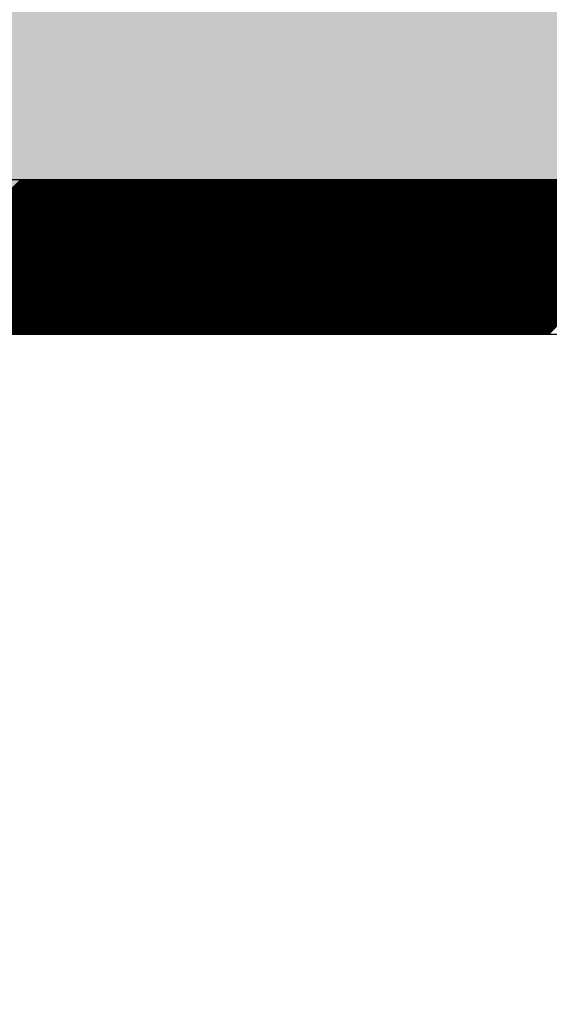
# Model space of a CAD drawing. Extents: x 3940905 to 4145695, y 925352 to 1109797.
# Tile 927 of 1056: x 4062799 to 4062884, y 1098826 to 1098985. Entities that reach past the tile are written whole.
import ezdxf

# ---------------------------------------------------------------- set-up
doc = ezdxf.new("R2010")
doc.units = 0
doc.header["$LTSCALE"] = 750
doc.header["$MEASUREMENT"] = 0
doc.layers.get('0').update_dxf_attribs({"linetype": 'CONTINUOUS', "lineweight": 0})
doc.layers.add('CKD Equipments', color=252, linetype='CONTINUOUS', lineweight=0)
doc.layers.add('COLUMN', color=1, linetype='CONTINUOUS', lineweight=9)

# ---------------------------------------------------------------- blocks, each defined once
blk = doc.blocks.new('COLUMN')
at = {"layer": 'COLUMN'}
h = blk.add_hatch(color=1, dxfattribs=at)
h.dxf.hatch_style = 1
h.paths.add_polyline_path([(2683498.96, 965771.06), (2684447.96, 965771.06), (2684447.96, 965331.06), (2683498.96, 965331.06)])
h.paths.add_polyline_path([(2684237.96, 970191.06), (2683498.96, 970191.06), (2683498.96, 969191.06), (2684237.96, 969191.06)])
h.paths.add_polyline_path([(2687442.96, 969266.06), (2687037.96, 969266.06), (2687037.96, 970031.06), (2687442.96, 970031.06)])
h.paths.add_polyline_path([(2687107.96, 972041.45), (2687643.96, 972041.45), (2687643.96, 971756.06), (2687107.96, 971756.06)])
h.paths.add_polyline_path([(2683498.96, 973491.06), (2684407.96, 973491.06), (2684407.96, 973041.06), (2683498.96, 973041.06)])
h.paths.add_polyline_path([(2683648.96, 975761.06), (2683977.96, 975761.06), (2683977.96, 975211.06), (2683648.96, 975211.06)])
h.paths.add_polyline_path([(2686977.96, 975811.06), (2687727.96, 975811.06), (2687727.96, 975476.06), (2686977.96, 975476.06)])
h.paths.add_polyline_path([(2689868.96, 975851.06), (2689027.96, 975851.06), (2689027.96, 975556.06), (2689868.96, 975556.06)])
h.paths.add_polyline_path([(2686977.96, 973346.06), (2687643.96, 973346.06), (2687643.96, 973116.06), (2686977.96, 973116.06)])
h.paths.add_polyline_path([(2683823.96, 977646.06), (2684028.96, 977646.06), (2684028.96, 977211.06), (2683823.96, 977211.06)])
h.paths.add_polyline_path([(2683823.96, 979911.06), (2684103.96, 979911.06), (2684103.96, 980241.06), (2683823.96, 980241.06)])
h.paths.add_polyline_path([(2687803.96, 979891.06), (2688003.96, 979891.06), (2688003.96, 980241.06), (2687803.96, 980241.06)])
h.paths.add_polyline_path([(2691583.96, 979836.06), (2692013.96, 979836.06), (2692013.96, 980241.06), (2691583.96, 980241.06)])
h.paths.add_polyline_path([(2691695.96, 977346.06), (2692013.96, 977346.06), (2692013.96, 976786.06), (2691695.96, 976786.06)])
h.paths.add_polyline_path([(2687442.96, 965841.06), (2686812.96, 965841.06), (2686812.96, 965401.06), (2687442.96, 965401.06)])
h.paths.add_polyline_path([(2687467.96, 963421.06), (2686702.96, 963421.06), (2686702.96, 962976.06), (2687467.96, 962976.06)])
h.paths.add_polyline_path([(2684167.96, 963191.06), (2683398.96, 963191.06), (2683398.96, 962446.06), (2684167.96, 962446.06)])
h.paths.add_polyline_path([(2684447.96, 958916.06), (2683398.96, 958916.06), (2683398.96, 959356.06), (2684447.96, 959356.06)])
h.paths.add_polyline_path([(2684447.96, 957356.06), (2683413.96, 957356.06), (2683413.96, 956916.06), (2684447.96, 956916.06)])
h.paths.add_polyline_path([(2687457.96, 957436.06), (2686707.96, 957436.06), (2686707.96, 956996.06), (2687457.96, 956996.06)])
h.paths.add_polyline_path([(2687452.96, 959516.06), (2686692.96, 959516.06), (2686692.96, 959086.06), (2687452.96, 959086.06)])
h.paths.add_polyline_path([(2683413.96, 953326.06), (2684312.96, 953326.06), (2684312.96, 953776.06), (2683413.96, 953776.06)])
h.paths.add_polyline_path([(2683293.96, 952396.06), (2683767.96, 952396.06), (2683767.96, 951976.06), (2683293.96, 951976.06)])
h.paths.add_polyline_path([(2682463.96, 977841.06), (2681833.96, 977841.06), (2681833.96, 977051.06), (2682463.96, 977051.06)])
at = {"color": 2}
blk.add_lwpolyline([(2682463.96, 977841.06), (2681833.96, 977841.06), (2681833.96, 977051.06), (2682463.96, 977051.06)], close=True, dxfattribs=at)
at = {"layer": 'COLUMN', "color": 1}
blk.add_lwpolyline([(2682463.96, 977841.06), (2681833.96, 977841.06), (2681833.96, 977051.06), (2682463.96, 977051.06)], close=True, dxfattribs=at)

msp = doc.modelspace()

# ---------------------------------------------------------------- linework, layer by layer
at = {"layer": 'CKD Equipments', "lineweight": -2, "ltscale": 0.2}
for p, q in [((4063292.19, 1098959.48), (4062627.19, 1098959.48)), ((4063292.19, 1098959.48), (4062627.19, 1098959.48)), ((4063267.19, 1098934.48), (4062652.19, 1098934.48))]:
    msp.add_line(p, q, dxfattribs=at)
at = {"layer": 'CKD Equipments', "color": 43, "linetype": 'Continuous', "lineweight": -2, "ltscale": 0.2}
for p, q in [((4062773.68, 1098934.48), (4062798.68, 1098959.48)), ((4062773.86, 1098934.48), (4062798.86, 1098959.48)), ((4062774.04, 1098934.48), (4062799.04, 1098959.48)), ((4062774.21, 1098934.48), (4062799.21, 1098959.48)), ((4062774.39, 1098934.48), (4062799.39, 1098959.48)), ((4062774.57, 1098934.48), (4062799.57, 1098959.48)), ((4062774.74, 1098934.48), (4062799.74, 1098959.48)), ((4062774.92, 1098934.48), (4062799.92, 1098959.48)), ((4062775.1, 1098934.48), (4062800.1, 1098959.48)), ((4062775.27, 1098934.48), (4062800.27, 1098959.48)), ((4062775.45, 1098934.48), (4062800.45, 1098959.48)), ((4062775.63, 1098934.48), (4062800.63, 1098959.48)), ((4062775.8, 1098934.48), (4062800.8, 1098959.48)), ((4062775.98, 1098934.48), (4062800.98, 1098959.48)), ((4062776.16, 1098934.48), (4062801.16, 1098959.48)), ((4062776.34, 1098934.48), (4062801.34, 1098959.48)), ((4062776.51, 1098934.48), (4062801.51, 1098959.48)), ((4062776.69, 1098934.48), (4062801.69, 1098959.48)), ((4062776.87, 1098934.48), (4062801.87, 1098959.48)), ((4062777.04, 1098934.48), (4062802.04, 1098959.48)), ((4062777.22, 1098934.48), (4062802.22, 1098959.48)), ((4062777.4, 1098934.48), (4062802.4, 1098959.48)), ((4062777.57, 1098934.48), (4062802.57, 1098959.48)), ((4062777.75, 1098934.48), (4062802.75, 1098959.48)), ((4062777.93, 1098934.48), (4062802.93, 1098959.48)), ((4062778.1, 1098934.48), (4062803.1, 1098959.48)), ((4062778.28, 1098934.48), (4062803.28, 1098959.48)), ((4062778.46, 1098934.48), (4062803.46, 1098959.48)), ((4062778.63, 1098934.48), (4062803.63, 1098959.48)), ((4062778.81, 1098934.48), (4062803.81, 1098959.48)), ((4062778.99, 1098934.48), (4062803.99, 1098959.48)), ((4062779.16, 1098934.48), (4062804.16, 1098959.48)), ((4062779.34, 1098934.48), (4062804.34, 1098959.48)), ((4062779.52, 1098934.48), (4062804.52, 1098959.48)), ((4062779.69, 1098934.48), (4062804.69, 1098959.48)), ((4062779.87, 1098934.48), (4062804.87, 1098959.48)), ((4062780.05, 1098934.48), (4062805.05, 1098959.48)), ((4062780.22, 1098934.48), (4062805.22, 1098959.48)), ((4062780.4, 1098934.48), (4062805.4, 1098959.48)), ((4062780.58, 1098934.48), (4062805.58, 1098959.48)), ((4062780.75, 1098934.48), (4062805.75, 1098959.48)), ((4062780.93, 1098934.48), (4062805.93, 1098959.48)), ((4062781.11, 1098934.48), (4062806.11, 1098959.48)), ((4062781.29, 1098934.48), (4062806.29, 1098959.48)), ((4062781.46, 1098934.48), (4062806.46, 1098959.48)), ((4062781.64, 1098934.48), (4062806.64, 1098959.48)), ((4062781.82, 1098934.48), (4062806.82, 1098959.48)), ((4062781.99, 1098934.48), (4062806.99, 1098959.48)), ((4062782.17, 1098934.48), (4062807.17, 1098959.48)), ((4062782.35, 1098934.48), (4062807.35, 1098959.48)), ((4062782.52, 1098934.48), (4062807.52, 1098959.48)), ((4062782.7, 1098934.48), (4062807.7, 1098959.48)), ((4062782.88, 1098934.48), (4062807.88, 1098959.48)), ((4062783.05, 1098934.48), (4062808.05, 1098959.48)), ((4062783.23, 1098934.48), (4062808.23, 1098959.48)), ((4062783.41, 1098934.48), (4062808.41, 1098959.48)), ((4062783.58, 1098934.48), (4062808.58, 1098959.48)), ((4062783.76, 1098934.48), (4062808.76, 1098959.48)), ((4062783.94, 1098934.48), (4062808.94, 1098959.48)), ((4062784.11, 1098934.48), (4062809.11, 1098959.48)), ((4062784.29, 1098934.48), (4062809.29, 1098959.48)), ((4062784.47, 1098934.48), (4062809.47, 1098959.48)), ((4062784.64, 1098934.48), (4062809.64, 1098959.48)), ((4062784.82, 1098934.48), (4062809.82, 1098959.48)), ((4062785, 1098934.48), (4062810, 1098959.48)), ((4062785.17, 1098934.48), (4062810.17, 1098959.48)), ((4062785.35, 1098934.48), (4062810.35, 1098959.48)), ((4062785.53, 1098934.48), (4062810.53, 1098959.48)), ((4062785.7, 1098934.48), (4062810.7, 1098959.48)), ((4062785.88, 1098934.48), (4062810.88, 1098959.48)), ((4062786.06, 1098934.48), (4062811.06, 1098959.48)), ((4062786.23, 1098934.48), (4062811.23, 1098959.48)), ((4062786.41, 1098934.48), (4062811.41, 1098959.48)), ((4062786.59, 1098934.48), (4062811.59, 1098959.48)), ((4062786.77, 1098934.48), (4062811.77, 1098959.48)), ((4062786.94, 1098934.48), (4062811.94, 1098959.48)), ((4062787.12, 1098934.48), (4062812.12, 1098959.48)), ((4062787.3, 1098934.48), (4062812.3, 1098959.48)), ((4062787.47, 1098934.48), (4062812.47, 1098959.48)), ((4062787.65, 1098934.48), (4062812.65, 1098959.48)), ((4062787.83, 1098934.48), (4062812.83, 1098959.48)), ((4062788, 1098934.48), (4062813, 1098959.48)), ((4062788.18, 1098934.48), (4062813.18, 1098959.48)), ((4062788.36, 1098934.48), (4062813.36, 1098959.48)), ((4062788.53, 1098934.48), (4062813.53, 1098959.48)), ((4062788.71, 1098934.48), (4062813.71, 1098959.48)), ((4062788.89, 1098934.48), (4062813.89, 1098959.48)), ((4062789.06, 1098934.48), (4062814.06, 1098959.48)), ((4062789.24, 1098934.48), (4062814.24, 1098959.48)), ((4062789.42, 1098934.48), (4062814.42, 1098959.48)), ((4062789.59, 1098934.48), (4062814.59, 1098959.48)), ((4062789.77, 1098934.48), (4062814.77, 1098959.48)), ((4062789.95, 1098934.48), (4062814.95, 1098959.48)), ((4062790.12, 1098934.48), (4062815.12, 1098959.48)), ((4062790.3, 1098934.48), (4062815.3, 1098959.48)), ((4062790.48, 1098934.48), (4062815.48, 1098959.48)), ((4062790.65, 1098934.48), (4062815.65, 1098959.48)), ((4062790.83, 1098934.48), (4062815.83, 1098959.48)), ((4062791.01, 1098934.48), (4062816.01, 1098959.48)), ((4062791.18, 1098934.48), (4062816.18, 1098959.48)), ((4062791.36, 1098934.48), (4062816.36, 1098959.48)), ((4062791.54, 1098934.48), (4062816.54, 1098959.48)), ((4062791.71, 1098934.48), (4062816.71, 1098959.48)), ((4062791.89, 1098934.48), (4062816.89, 1098959.48)), ((4062792.07, 1098934.48), (4062817.07, 1098959.48)), ((4062792.25, 1098934.48), (4062817.25, 1098959.48)), ((4062792.42, 1098934.48), (4062817.42, 1098959.48)), ((4062792.6, 1098934.48), (4062817.6, 1098959.48)), ((4062792.78, 1098934.48), (4062817.78, 1098959.48)), ((4062792.95, 1098934.48), (4062817.95, 1098959.48)), ((4062793.13, 1098934.48), (4062818.13, 1098959.48)), ((4062793.31, 1098934.48), (4062818.31, 1098959.48)), ((4062793.48, 1098934.48), (4062818.48, 1098959.48)), ((4062793.66, 1098934.48), (4062818.66, 1098959.48)), ((4062793.84, 1098934.48), (4062818.84, 1098959.48)), ((4062794.01, 1098934.48), (4062819.01, 1098959.48)), ((4062794.19, 1098934.48), (4062819.19, 1098959.48)), ((4062794.37, 1098934.48), (4062819.37, 1098959.48)), ((4062794.54, 1098934.48), (4062819.54, 1098959.48)), ((4062794.72, 1098934.48), (4062819.72, 1098959.48)), ((4062794.9, 1098934.48), (4062819.9, 1098959.48)), ((4062795.07, 1098934.48), (4062820.07, 1098959.48)), ((4062795.25, 1098934.48), (4062820.25, 1098959.48)), ((4062795.43, 1098934.48), (4062820.43, 1098959.48)), ((4062795.6, 1098934.48), (4062820.6, 1098959.48)), ((4062795.78, 1098934.48), (4062820.78, 1098959.48)), ((4062795.96, 1098934.48), (4062820.96, 1098959.48)), ((4062796.13, 1098934.48), (4062821.13, 1098959.48)), ((4062796.31, 1098934.48), (4062821.31, 1098959.48)), ((4062796.49, 1098934.48), (4062821.49, 1098959.48)), ((4062796.66, 1098934.48), (4062821.66, 1098959.48)), ((4062796.84, 1098934.48), (4062821.84, 1098959.48)), ((4062797.02, 1098934.48), (4062822.02, 1098959.48)), ((4062797.19, 1098934.48), (4062822.19, 1098959.48)), ((4062797.37, 1098934.48), (4062822.37, 1098959.48)), ((4062797.55, 1098934.48), (4062822.55, 1098959.48)), ((4062797.73, 1098934.48), (4062822.73, 1098959.48)), ((4062797.9, 1098934.48), (4062822.9, 1098959.48)), ((4062798.08, 1098934.48), (4062823.08, 1098959.48)), ((4062798.26, 1098934.48), (4062823.26, 1098959.48)), ((4062798.43, 1098934.48), (4062823.43, 1098959.48)), ((4062798.61, 1098934.48), (4062823.61, 1098959.48)), ((4062798.79, 1098934.48), (4062823.79, 1098959.48)), ((4062798.96, 1098934.48), (4062823.96, 1098959.48)), ((4062799.14, 1098934.48), (4062824.14, 1098959.48)), ((4062799.32, 1098934.48), (4062824.32, 1098959.48)), ((4062799.49, 1098934.48), (4062824.49, 1098959.48)), ((4062799.67, 1098934.48), (4062824.67, 1098959.48)), ((4062799.85, 1098934.48), (4062824.85, 1098959.48)), ((4062800.02, 1098934.48), (4062825.02, 1098959.48)), ((4062800.2, 1098934.48), (4062825.2, 1098959.48)), ((4062800.38, 1098934.48), (4062825.38, 1098959.48)), ((4062800.55, 1098934.48), (4062825.55, 1098959.48)), ((4062800.73, 1098934.48), (4062825.73, 1098959.48)), ((4062800.91, 1098934.48), (4062825.91, 1098959.48)), ((4062801.08, 1098934.48), (4062826.08, 1098959.48)), ((4062801.26, 1098934.48), (4062826.26, 1098959.48)), ((4062801.44, 1098934.48), (4062826.44, 1098959.48)), ((4062801.61, 1098934.48), (4062826.61, 1098959.48)), ((4062801.79, 1098934.48), (4062826.79, 1098959.48)), ((4062801.97, 1098934.48), (4062826.97, 1098959.48)), ((4062802.14, 1098934.48), (4062827.14, 1098959.48)), ((4062802.32, 1098934.48), (4062827.32, 1098959.48)), ((4062802.5, 1098934.48), (4062827.5, 1098959.48)), ((4062802.68, 1098934.48), (4062827.68, 1098959.48)), ((4062802.85, 1098934.48), (4062827.85, 1098959.48)), ((4062803.03, 1098934.48), (4062828.03, 1098959.48)), ((4062803.21, 1098934.48), (4062828.21, 1098959.48)), ((4062803.38, 1098934.48), (4062828.38, 1098959.48)), ((4062803.56, 1098934.48), (4062828.56, 1098959.48)), ((4062803.74, 1098934.48), (4062828.74, 1098959.48)), ((4062803.91, 1098934.48), (4062828.91, 1098959.48)), ((4062804.09, 1098934.48), (4062829.09, 1098959.48)), ((4062804.27, 1098934.48), (4062829.27, 1098959.48)), ((4062804.44, 1098934.48), (4062829.44, 1098959.48)), ((4062804.62, 1098934.48), (4062829.62, 1098959.48)), ((4062804.8, 1098934.48), (4062829.8, 1098959.48)), ((4062804.97, 1098934.48), (4062829.97, 1098959.48)), ((4062805.15, 1098934.48), (4062830.15, 1098959.48)), ((4062805.33, 1098934.48), (4062830.33, 1098959.48)), ((4062805.5, 1098934.48), (4062830.5, 1098959.48)), ((4062805.68, 1098934.48), (4062830.68, 1098959.48)), ((4062805.86, 1098934.48), (4062830.86, 1098959.48)), ((4062806.03, 1098934.48), (4062831.03, 1098959.48)), ((4062806.21, 1098934.48), (4062831.21, 1098959.48)), ((4062806.39, 1098934.48), (4062831.39, 1098959.48)), ((4062806.56, 1098934.48), (4062831.56, 1098959.48)), ((4062806.74, 1098934.48), (4062831.74, 1098959.48)), ((4062806.92, 1098934.48), (4062831.92, 1098959.48)), ((4062807.09, 1098934.48), (4062832.09, 1098959.48)), ((4062807.27, 1098934.48), (4062832.27, 1098959.48)), ((4062807.45, 1098934.48), (4062832.45, 1098959.48)), ((4062807.62, 1098934.48), (4062832.62, 1098959.48)), ((4062807.8, 1098934.48), (4062832.8, 1098959.48)), ((4062807.98, 1098934.48), (4062832.98, 1098959.48)), ((4062808.16, 1098934.48), (4062833.16, 1098959.48)), ((4062808.33, 1098934.48), (4062833.33, 1098959.48)), ((4062808.51, 1098934.48), (4062833.51, 1098959.48)), ((4062808.69, 1098934.48), (4062833.69, 1098959.48)), ((4062808.86, 1098934.48), (4062833.86, 1098959.48)), ((4062809.04, 1098934.48), (4062834.04, 1098959.48)), ((4062809.22, 1098934.48), (4062834.22, 1098959.48)), ((4062809.39, 1098934.48), (4062834.39, 1098959.48)), ((4062809.57, 1098934.48), (4062834.57, 1098959.48)), ((4062809.75, 1098934.48), (4062834.75, 1098959.48)), ((4062809.92, 1098934.48), (4062834.92, 1098959.48)), ((4062810.1, 1098934.48), (4062835.1, 1098959.48)), ((4062810.28, 1098934.48), (4062835.28, 1098959.48)), ((4062810.45, 1098934.48), (4062835.45, 1098959.48)), ((4062810.63, 1098934.48), (4062835.63, 1098959.48)), ((4062810.81, 1098934.48), (4062835.81, 1098959.48)), ((4062810.98, 1098934.48), (4062835.98, 1098959.48)), ((4062811.16, 1098934.48), (4062836.16, 1098959.48)), ((4062811.34, 1098934.48), (4062836.34, 1098959.48)), ((4062811.51, 1098934.48), (4062836.51, 1098959.48)), ((4062811.69, 1098934.48), (4062836.69, 1098959.48)), ((4062811.87, 1098934.48), (4062836.87, 1098959.48)), ((4062812.04, 1098934.48), (4062837.04, 1098959.48)), ((4062812.22, 1098934.48), (4062837.22, 1098959.48)), ((4062812.4, 1098934.48), (4062837.4, 1098959.48)), ((4062812.57, 1098934.48), (4062837.57, 1098959.48)), ((4062812.75, 1098934.48), (4062837.75, 1098959.48)), ((4062812.93, 1098934.48), (4062837.93, 1098959.48)), ((4062813.1, 1098934.48), (4062838.1, 1098959.48)), ((4062813.28, 1098934.48), (4062838.28, 1098959.48)), ((4062813.46, 1098934.48), (4062838.46, 1098959.48)), ((4062813.64, 1098934.48), (4062838.64, 1098959.48)), ((4062813.81, 1098934.48), (4062838.81, 1098959.48)), ((4062813.99, 1098934.48), (4062838.99, 1098959.48)), ((4062814.17, 1098934.48), (4062839.17, 1098959.48)), ((4062814.34, 1098934.48), (4062839.34, 1098959.48)), ((4062814.52, 1098934.48), (4062839.52, 1098959.48)), ((4062814.7, 1098934.48), (4062839.7, 1098959.48)), ((4062814.87, 1098934.48), (4062839.87, 1098959.48)), ((4062815.05, 1098934.48), (4062840.05, 1098959.48)), ((4062815.23, 1098934.48), (4062840.23, 1098959.48)), ((4062815.4, 1098934.48), (4062840.4, 1098959.48)), ((4062815.58, 1098934.48), (4062840.58, 1098959.48)), ((4062815.76, 1098934.48), (4062840.76, 1098959.48)), ((4062815.93, 1098934.48), (4062840.93, 1098959.48)), ((4062816.11, 1098934.48), (4062841.11, 1098959.48)), ((4062816.29, 1098934.48), (4062841.29, 1098959.48)), ((4062816.46, 1098934.48), (4062841.46, 1098959.48)), ((4062816.64, 1098934.48), (4062841.64, 1098959.48)), ((4062816.82, 1098934.48), (4062841.82, 1098959.48)), ((4062816.99, 1098934.48), (4062841.99, 1098959.48)), ((4062817.17, 1098934.48), (4062842.17, 1098959.48)), ((4062817.35, 1098934.48), (4062842.35, 1098959.48)), ((4062817.52, 1098934.48), (4062842.52, 1098959.48)), ((4062817.7, 1098934.48), (4062842.7, 1098959.48)), ((4062817.88, 1098934.48), (4062842.88, 1098959.48)), ((4062818.05, 1098934.48), (4062843.05, 1098959.48)), ((4062818.23, 1098934.48), (4062843.23, 1098959.48)), ((4062818.41, 1098934.48), (4062843.41, 1098959.48)), ((4062818.58, 1098934.48), (4062843.58, 1098959.48)), ((4062818.76, 1098934.48), (4062843.76, 1098959.48)), ((4062818.94, 1098934.48), (4062843.94, 1098959.48)), ((4062819.12, 1098934.48), (4062844.12, 1098959.48)), ((4062819.29, 1098934.48), (4062844.29, 1098959.48)), ((4062819.47, 1098934.48), (4062844.47, 1098959.48)), ((4062819.65, 1098934.48), (4062844.65, 1098959.48)), ((4062819.82, 1098934.48), (4062844.82, 1098959.48)), ((4062820, 1098934.48), (4062845, 1098959.48)), ((4062820.18, 1098934.48), (4062845.18, 1098959.48)), ((4062820.35, 1098934.48), (4062845.35, 1098959.48)), ((4062820.53, 1098934.48), (4062845.53, 1098959.48)), ((4062820.71, 1098934.48), (4062845.71, 1098959.48)), ((4062820.88, 1098934.48), (4062845.88, 1098959.48)), ((4062821.06, 1098934.48), (4062846.06, 1098959.48)), ((4062821.24, 1098934.48), (4062846.24, 1098959.48)), ((4062821.41, 1098934.48), (4062846.41, 1098959.48)), ((4062821.59, 1098934.48), (4062846.59, 1098959.48)), ((4062821.77, 1098934.48), (4062846.77, 1098959.48)), ((4062821.94, 1098934.48), (4062846.94, 1098959.48)), ((4062822.12, 1098934.48), (4062847.12, 1098959.48)), ((4062822.3, 1098934.48), (4062847.3, 1098959.48)), ((4062822.47, 1098934.48), (4062847.47, 1098959.48)), ((4062822.65, 1098934.48), (4062847.65, 1098959.48)), ((4062822.83, 1098934.48), (4062847.83, 1098959.48)), ((4062823, 1098934.48), (4062848, 1098959.48)), ((4062823.18, 1098934.48), (4062848.18, 1098959.48)), ((4062823.36, 1098934.48), (4062848.36, 1098959.48)), ((4062823.53, 1098934.48), (4062848.53, 1098959.48)), ((4062823.71, 1098934.48), (4062848.71, 1098959.48)), ((4062823.89, 1098934.48), (4062848.89, 1098959.48)), ((4062824.07, 1098934.48), (4062849.07, 1098959.48)), ((4062824.24, 1098934.48), (4062849.24, 1098959.48)), ((4062824.42, 1098934.48), (4062849.42, 1098959.48)), ((4062824.6, 1098934.48), (4062849.6, 1098959.48)), ((4062824.77, 1098934.48), (4062849.77, 1098959.48)), ((4062824.95, 1098934.48), (4062849.95, 1098959.48)), ((4062825.13, 1098934.48), (4062850.13, 1098959.48)), ((4062825.3, 1098934.48), (4062850.3, 1098959.48)), ((4062825.48, 1098934.48), (4062850.48, 1098959.48)), ((4062825.66, 1098934.48), (4062850.66, 1098959.48)), ((4062825.83, 1098934.48), (4062850.83, 1098959.48)), ((4062826.01, 1098934.48), (4062851.01, 1098959.48)), ((4062826.19, 1098934.48), (4062851.19, 1098959.48)), ((4062826.36, 1098934.48), (4062851.36, 1098959.48)), ((4062826.54, 1098934.48), (4062851.54, 1098959.48)), ((4062826.72, 1098934.48), (4062851.72, 1098959.48)), ((4062826.89, 1098934.48), (4062851.89, 1098959.48)), ((4062827.07, 1098934.48), (4062852.07, 1098959.48)), ((4062827.25, 1098934.48), (4062852.25, 1098959.48)), ((4062827.42, 1098934.48), (4062852.42, 1098959.48)), ((4062827.6, 1098934.48), (4062852.6, 1098959.48)), ((4062827.78, 1098934.48), (4062852.78, 1098959.48)), ((4062827.95, 1098934.48), (4062852.95, 1098959.48)), ((4062828.13, 1098934.48), (4062853.13, 1098959.48)), ((4062828.31, 1098934.48), (4062853.31, 1098959.48)), ((4062828.48, 1098934.48), (4062853.48, 1098959.48)), ((4062828.66, 1098934.48), (4062853.66, 1098959.48)), ((4062828.84, 1098934.48), (4062853.84, 1098959.48)), ((4062829.01, 1098934.48), (4062854.01, 1098959.48)), ((4062829.19, 1098934.48), (4062854.19, 1098959.48)), ((4062829.37, 1098934.48), (4062854.37, 1098959.48)), ((4062829.55, 1098934.48), (4062854.55, 1098959.48)), ((4062829.72, 1098934.48), (4062854.72, 1098959.48)), ((4062829.9, 1098934.48), (4062854.9, 1098959.48)), ((4062830.08, 1098934.48), (4062855.08, 1098959.48)), ((4062830.25, 1098934.48), (4062855.25, 1098959.48)), ((4062830.43, 1098934.48), (4062855.43, 1098959.48)), ((4062830.61, 1098934.48), (4062855.61, 1098959.48)), ((4062830.78, 1098934.48), (4062855.78, 1098959.48)), ((4062830.96, 1098934.48), (4062855.96, 1098959.48)), ((4062831.14, 1098934.48), (4062856.14, 1098959.48)), ((4062831.31, 1098934.48), (4062856.31, 1098959.48)), ((4062831.49, 1098934.48), (4062856.49, 1098959.48)), ((4062831.67, 1098934.48), (4062856.67, 1098959.48)), ((4062831.84, 1098934.48), (4062856.84, 1098959.48)), ((4062832.02, 1098934.48), (4062857.02, 1098959.48)), ((4062832.2, 1098934.48), (4062857.2, 1098959.48)), ((4062832.37, 1098934.48), (4062857.37, 1098959.48)), ((4062832.55, 1098934.48), (4062857.55, 1098959.48)), ((4062832.73, 1098934.48), (4062857.73, 1098959.48)), ((4062832.9, 1098934.48), (4062857.9, 1098959.48)), ((4062833.08, 1098934.48), (4062858.08, 1098959.48)), ((4062833.26, 1098934.48), (4062858.26, 1098959.48)), ((4062833.43, 1098934.48), (4062858.43, 1098959.48)), ((4062833.61, 1098934.48), (4062858.61, 1098959.48)), ((4062833.79, 1098934.48), (4062858.79, 1098959.48)), ((4062833.96, 1098934.48), (4062858.96, 1098959.48)), ((4062834.14, 1098934.48), (4062859.14, 1098959.48)), ((4062834.32, 1098934.48), (4062859.32, 1098959.48)), ((4062834.49, 1098934.48), (4062859.49, 1098959.48)), ((4062834.67, 1098934.48), (4062859.67, 1098959.48)), ((4062834.85, 1098934.48), (4062859.85, 1098959.48)), ((4062835.03, 1098934.48), (4062860.03, 1098959.48)), ((4062835.2, 1098934.48), (4062860.2, 1098959.48)), ((4062835.38, 1098934.48), (4062860.38, 1098959.48)), ((4062835.56, 1098934.48), (4062860.56, 1098959.48)), ((4062835.73, 1098934.48), (4062860.73, 1098959.48)), ((4062835.91, 1098934.48), (4062860.91, 1098959.48)), ((4062836.09, 1098934.48), (4062861.09, 1098959.48)), ((4062836.26, 1098934.48), (4062861.26, 1098959.48)), ((4062836.44, 1098934.48), (4062861.44, 1098959.48)), ((4062836.62, 1098934.48), (4062861.62, 1098959.48)), ((4062836.79, 1098934.48), (4062861.79, 1098959.48)), ((4062836.97, 1098934.48), (4062861.97, 1098959.48)), ((4062837.15, 1098934.48), (4062862.15, 1098959.48)), ((4062837.32, 1098934.48), (4062862.32, 1098959.48)), ((4062837.5, 1098934.48), (4062862.5, 1098959.48)), ((4062837.68, 1098934.48), (4062862.68, 1098959.48)), ((4062837.85, 1098934.48), (4062862.85, 1098959.48)), ((4062838.03, 1098934.48), (4062863.03, 1098959.48)), ((4062838.21, 1098934.48), (4062863.21, 1098959.48)), ((4062838.38, 1098934.48), (4062863.38, 1098959.48)), ((4062838.56, 1098934.48), (4062863.56, 1098959.48)), ((4062838.74, 1098934.48), (4062863.74, 1098959.48)), ((4062838.91, 1098934.48), (4062863.91, 1098959.48)), ((4062839.09, 1098934.48), (4062864.09, 1098959.48)), ((4062839.27, 1098934.48), (4062864.27, 1098959.48)), ((4062839.44, 1098934.48), (4062864.44, 1098959.48)), ((4062839.62, 1098934.48), (4062864.62, 1098959.48)), ((4062839.8, 1098934.48), (4062864.8, 1098959.48)), ((4062839.97, 1098934.48), (4062864.97, 1098959.48)), ((4062840.15, 1098934.48), (4062865.15, 1098959.48)), ((4062840.33, 1098934.48), (4062865.33, 1098959.48)), ((4062840.51, 1098934.48), (4062865.51, 1098959.48)), ((4062840.68, 1098934.48), (4062865.68, 1098959.48)), ((4062840.86, 1098934.48), (4062865.86, 1098959.48)), ((4062841.04, 1098934.48), (4062866.04, 1098959.48)), ((4062841.21, 1098934.48), (4062866.21, 1098959.48)), ((4062841.39, 1098934.48), (4062866.39, 1098959.48)), ((4062841.57, 1098934.48), (4062866.57, 1098959.48)), ((4062841.74, 1098934.48), (4062866.74, 1098959.48)), ((4062841.92, 1098934.48), (4062866.92, 1098959.48)), ((4062842.1, 1098934.48), (4062867.1, 1098959.48)), ((4062842.27, 1098934.48), (4062867.27, 1098959.48)), ((4062842.45, 1098934.48), (4062867.45, 1098959.48)), ((4062842.63, 1098934.48), (4062867.63, 1098959.48)), ((4062842.8, 1098934.48), (4062867.8, 1098959.48)), ((4062842.98, 1098934.48), (4062867.98, 1098959.48)), ((4062843.16, 1098934.48), (4062868.16, 1098959.48)), ((4062843.33, 1098934.48), (4062868.33, 1098959.48)), ((4062843.51, 1098934.48), (4062868.51, 1098959.48)), ((4062843.69, 1098934.48), (4062868.69, 1098959.48)), ((4062843.86, 1098934.48), (4062868.86, 1098959.48)), ((4062844.04, 1098934.48), (4062869.04, 1098959.48)), ((4062844.22, 1098934.48), (4062869.22, 1098959.48)), ((4062844.39, 1098934.48), (4062869.39, 1098959.48)), ((4062844.57, 1098934.48), (4062869.57, 1098959.48)), ((4062844.75, 1098934.48), (4062869.75, 1098959.48)), ((4062844.92, 1098934.48), (4062869.92, 1098959.48)), ((4062845.1, 1098934.48), (4062870.1, 1098959.48)), ((4062845.28, 1098934.48), (4062870.28, 1098959.48)), ((4062845.46, 1098934.48), (4062870.46, 1098959.48)), ((4062845.63, 1098934.48), (4062870.63, 1098959.48)), ((4062845.81, 1098934.48), (4062870.81, 1098959.48)), ((4062845.99, 1098934.48), (4062870.99, 1098959.48)), ((4062846.16, 1098934.48), (4062871.16, 1098959.48)), ((4062846.34, 1098934.48), (4062871.34, 1098959.48)), ((4062846.52, 1098934.48), (4062871.52, 1098959.48)), ((4062846.69, 1098934.48), (4062871.69, 1098959.48)), ((4062846.87, 1098934.48), (4062871.87, 1098959.48)), ((4062847.05, 1098934.48), (4062872.05, 1098959.48)), ((4062847.22, 1098934.48), (4062872.22, 1098959.48)), ((4062847.4, 1098934.48), (4062872.4, 1098959.48)), ((4062847.58, 1098934.48), (4062872.58, 1098959.48)), ((4062847.75, 1098934.48), (4062872.75, 1098959.48)), ((4062847.93, 1098934.48), (4062872.93, 1098959.48)), ((4062848.11, 1098934.48), (4062873.11, 1098959.48)), ((4062848.28, 1098934.48), (4062873.28, 1098959.48)), ((4062848.46, 1098934.48), (4062873.46, 1098959.48)), ((4062848.64, 1098934.48), (4062873.64, 1098959.48)), ((4062848.81, 1098934.48), (4062873.81, 1098959.48)), ((4062848.99, 1098934.48), (4062873.99, 1098959.48)), ((4062849.17, 1098934.48), (4062874.17, 1098959.48)), ((4062849.34, 1098934.48), (4062874.34, 1098959.48)), ((4062849.52, 1098934.48), (4062874.52, 1098959.48)), ((4062849.7, 1098934.48), (4062874.7, 1098959.48)), ((4062849.87, 1098934.48), (4062874.87, 1098959.48)), ((4062850.05, 1098934.48), (4062875.05, 1098959.48)), ((4062850.23, 1098934.48), (4062875.23, 1098959.48)), ((4062850.4, 1098934.48), (4062875.4, 1098959.48)), ((4062850.58, 1098934.48), (4062875.58, 1098959.48)), ((4062850.76, 1098934.48), (4062875.76, 1098959.48)), ((4062850.94, 1098934.48), (4062875.94, 1098959.48)), ((4062851.11, 1098934.48), (4062876.11, 1098959.48)), ((4062851.29, 1098934.48), (4062876.29, 1098959.48)), ((4062851.47, 1098934.48), (4062876.47, 1098959.48)), ((4062851.64, 1098934.48), (4062876.64, 1098959.48)), ((4062851.82, 1098934.48), (4062876.82, 1098959.48)), ((4062852, 1098934.48), (4062877, 1098959.48)), ((4062852.17, 1098934.48), (4062877.17, 1098959.48)), ((4062852.35, 1098934.48), (4062877.35, 1098959.48)), ((4062852.53, 1098934.48), (4062877.53, 1098959.48)), ((4062852.7, 1098934.48), (4062877.7, 1098959.48)), ((4062852.88, 1098934.48), (4062877.88, 1098959.48)), ((4062853.06, 1098934.48), (4062878.06, 1098959.48)), ((4062853.23, 1098934.48), (4062878.23, 1098959.48)), ((4062853.41, 1098934.48), (4062878.41, 1098959.48)), ((4062853.59, 1098934.48), (4062878.59, 1098959.48)), ((4062853.76, 1098934.48), (4062878.76, 1098959.48)), ((4062853.94, 1098934.48), (4062878.94, 1098959.48)), ((4062854.12, 1098934.48), (4062879.12, 1098959.48)), ((4062854.29, 1098934.48), (4062879.29, 1098959.48)), ((4062854.47, 1098934.48), (4062879.47, 1098959.48)), ((4062854.65, 1098934.48), (4062879.65, 1098959.48)), ((4062854.82, 1098934.48), (4062879.82, 1098959.48)), ((4062855, 1098934.48), (4062880, 1098959.48)), ((4062855.18, 1098934.48), (4062880.18, 1098959.48)), ((4062855.35, 1098934.48), (4062880.35, 1098959.48)), ((4062855.53, 1098934.48), (4062880.53, 1098959.48)), ((4062855.71, 1098934.48), (4062880.71, 1098959.48)), ((4062855.88, 1098934.48), (4062880.88, 1098959.48)), ((4062856.06, 1098934.48), (4062881.06, 1098959.48)), ((4062856.24, 1098934.48), (4062881.24, 1098959.48)), ((4062856.42, 1098934.48), (4062881.42, 1098959.48)), ((4062856.59, 1098934.48), (4062881.59, 1098959.48)), ((4062856.77, 1098934.48), (4062881.77, 1098959.48)), ((4062856.95, 1098934.48), (4062881.95, 1098959.48)), ((4062857.12, 1098934.48), (4062882.12, 1098959.48)), ((4062857.3, 1098934.48), (4062882.3, 1098959.48)), ((4062857.48, 1098934.48), (4062882.48, 1098959.48)), ((4062857.65, 1098934.48), (4062882.65, 1098959.48)), ((4062857.83, 1098934.48), (4062882.83, 1098959.48)), ((4062858.01, 1098934.48), (4062883.01, 1098959.48)), ((4062858.18, 1098934.48), (4062883.18, 1098959.48)), ((4062858.36, 1098934.48), (4062883.36, 1098959.48)), ((4062858.54, 1098934.48), (4062883.54, 1098959.48)), ((4062858.71, 1098934.48), (4062883.71, 1098959.48)), ((4062858.89, 1098934.48), (4062883.89, 1098959.48)), ((4062859.07, 1098934.48), (4062884.07, 1098959.48)), ((4062859.24, 1098934.48), (4062884.24, 1098959.48)), ((4062859.42, 1098934.48), (4062884.42, 1098959.48)), ((4062859.6, 1098934.48), (4062884.6, 1098959.48)), ((4062859.77, 1098934.48), (4062884.77, 1098959.48)), ((4062859.95, 1098934.48), (4062884.95, 1098959.48)), ((4062860.13, 1098934.48), (4062885.13, 1098959.48)), ((4062860.3, 1098934.48), (4062885.3, 1098959.48)), ((4062860.48, 1098934.48), (4062885.48, 1098959.48)), ((4062860.66, 1098934.48), (4062885.66, 1098959.48)), ((4062860.83, 1098934.48), (4062885.83, 1098959.48)), ((4062861.01, 1098934.48), (4062886.01, 1098959.48)), ((4062861.19, 1098934.48), (4062886.19, 1098959.48)), ((4062861.36, 1098934.48), (4062886.36, 1098959.48)), ((4062861.54, 1098934.48), (4062886.54, 1098959.48)), ((4062861.72, 1098934.48), (4062886.72, 1098959.48)), ((4062861.9, 1098934.48), (4062886.9, 1098959.48)), ((4062862.07, 1098934.48), (4062887.07, 1098959.48)), ((4062862.25, 1098934.48), (4062887.25, 1098959.48)), ((4062862.43, 1098934.48), (4062887.43, 1098959.48)), ((4062862.6, 1098934.48), (4062887.6, 1098959.48)), ((4062862.78, 1098934.48), (4062887.78, 1098959.48)), ((4062862.96, 1098934.48), (4062887.96, 1098959.48)), ((4062863.13, 1098934.48), (4062888.13, 1098959.48)), ((4062863.31, 1098934.48), (4062888.31, 1098959.48)), ((4062863.49, 1098934.48), (4062888.49, 1098959.48)), ((4062863.66, 1098934.48), (4062888.66, 1098959.48)), ((4062863.84, 1098934.48), (4062888.84, 1098959.48)), ((4062864.02, 1098934.48), (4062889.02, 1098959.48)), ((4062864.19, 1098934.48), (4062889.19, 1098959.48)), ((4062864.37, 1098934.48), (4062889.37, 1098959.48)), ((4062864.55, 1098934.48), (4062889.55, 1098959.48)), ((4062864.72, 1098934.48), (4062889.72, 1098959.48)), ((4062864.9, 1098934.48), (4062889.9, 1098959.48)), ((4062865.08, 1098934.48), (4062890.08, 1098959.48)), ((4062865.25, 1098934.48), (4062890.25, 1098959.48)), ((4062865.43, 1098934.48), (4062890.43, 1098959.48)), ((4062865.61, 1098934.48), (4062890.61, 1098959.48)), ((4062865.78, 1098934.48), (4062890.78, 1098959.48)), ((4062865.96, 1098934.48), (4062890.96, 1098959.48)), ((4062866.14, 1098934.48), (4062891.14, 1098959.48)), ((4062866.31, 1098934.48), (4062891.31, 1098959.48)), ((4062866.49, 1098934.48), (4062891.49, 1098959.48)), ((4062866.67, 1098934.48), (4062891.67, 1098959.48)), ((4062866.84, 1098934.48), (4062891.84, 1098959.48)), ((4062867.02, 1098934.48), (4062892.02, 1098959.48)), ((4062867.2, 1098934.48), (4062892.2, 1098959.48)), ((4062867.38, 1098934.48), (4062892.38, 1098959.48)), ((4062867.55, 1098934.48), (4062892.55, 1098959.48)), ((4062867.73, 1098934.48), (4062892.73, 1098959.48)), ((4062867.91, 1098934.48), (4062892.91, 1098959.48)), ((4062868.08, 1098934.48), (4062893.08, 1098959.48)), ((4062868.26, 1098934.48), (4062893.26, 1098959.48)), ((4062868.44, 1098934.48), (4062893.44, 1098959.48)), ((4062868.61, 1098934.48), (4062893.61, 1098959.48)), ((4062868.79, 1098934.48), (4062893.79, 1098959.48)), ((4062868.97, 1098934.48), (4062893.97, 1098959.48)), ((4062869.14, 1098934.48), (4062894.14, 1098959.48)), ((4062869.32, 1098934.48), (4062894.32, 1098959.48)), ((4062869.5, 1098934.48), (4062894.5, 1098959.48)), ((4062869.67, 1098934.48), (4062894.67, 1098959.48)), ((4062869.85, 1098934.48), (4062894.85, 1098959.48)), ((4062870.03, 1098934.48), (4062895.03, 1098959.48)), ((4062870.2, 1098934.48), (4062895.2, 1098959.48)), ((4062870.38, 1098934.48), (4062895.38, 1098959.48)), ((4062870.56, 1098934.48), (4062895.56, 1098959.48)), ((4062870.73, 1098934.48), (4062895.73, 1098959.48)), ((4062870.91, 1098934.48), (4062895.91, 1098959.48)), ((4062871.09, 1098934.48), (4062896.09, 1098959.48)), ((4062871.26, 1098934.48), (4062896.26, 1098959.48)), ((4062871.44, 1098934.48), (4062896.44, 1098959.48)), ((4062871.62, 1098934.48), (4062896.62, 1098959.48)), ((4062871.79, 1098934.48), (4062896.79, 1098959.48)), ((4062871.97, 1098934.48), (4062896.97, 1098959.48)), ((4062872.15, 1098934.48), (4062897.15, 1098959.48)), ((4062872.33, 1098934.48), (4062897.33, 1098959.48)), ((4062872.5, 1098934.48), (4062897.5, 1098959.48)), ((4062872.68, 1098934.48), (4062897.68, 1098959.48)), ((4062872.86, 1098934.48), (4062897.86, 1098959.48)), ((4062873.03, 1098934.48), (4062898.03, 1098959.48)), ((4062873.21, 1098934.48), (4062898.21, 1098959.48)), ((4062873.39, 1098934.48), (4062898.39, 1098959.48)), ((4062873.56, 1098934.48), (4062898.56, 1098959.48)), ((4062873.74, 1098934.48), (4062898.74, 1098959.48)), ((4062873.92, 1098934.48), (4062898.92, 1098959.48)), ((4062874.09, 1098934.48), (4062899.09, 1098959.48)), ((4062874.27, 1098934.48), (4062899.27, 1098959.48)), ((4062874.45, 1098934.48), (4062899.45, 1098959.48)), ((4062874.62, 1098934.48), (4062899.62, 1098959.48)), ((4062874.8, 1098934.48), (4062899.8, 1098959.48)), ((4062874.98, 1098934.48), (4062899.98, 1098959.48)), ((4062875.15, 1098934.48), (4062900.15, 1098959.48)), ((4062875.33, 1098934.48), (4062900.33, 1098959.48)), ((4062875.51, 1098934.48), (4062900.51, 1098959.48)), ((4062875.68, 1098934.48), (4062900.68, 1098959.48)), ((4062875.86, 1098934.48), (4062900.86, 1098959.48)), ((4062876.04, 1098934.48), (4062901.04, 1098959.48)), ((4062876.21, 1098934.48), (4062901.21, 1098959.48)), ((4062876.39, 1098934.48), (4062901.39, 1098959.48)), ((4062876.57, 1098934.48), (4062901.57, 1098959.48)), ((4062876.74, 1098934.48), (4062901.74, 1098959.48)), ((4062876.92, 1098934.48), (4062901.92, 1098959.48)), ((4062877.1, 1098934.48), (4062902.1, 1098959.48)), ((4062877.27, 1098934.48), (4062902.27, 1098959.48)), ((4062877.45, 1098934.48), (4062902.45, 1098959.48)), ((4062877.63, 1098934.48), (4062902.63, 1098959.48)), ((4062877.81, 1098934.48), (4062902.81, 1098959.48)), ((4062877.98, 1098934.48), (4062902.98, 1098959.48)), ((4062878.16, 1098934.48), (4062903.16, 1098959.48)), ((4062878.34, 1098934.48), (4062903.34, 1098959.48)), ((4062878.51, 1098934.48), (4062903.51, 1098959.48)), ((4062878.69, 1098934.48), (4062903.69, 1098959.48)), ((4062878.87, 1098934.48), (4062903.87, 1098959.48)), ((4062879.04, 1098934.48), (4062904.04, 1098959.48)), ((4062879.22, 1098934.48), (4062904.22, 1098959.48)), ((4062879.4, 1098934.48), (4062904.4, 1098959.48)), ((4062879.57, 1098934.48), (4062904.57, 1098959.48)), ((4062879.75, 1098934.48), (4062904.75, 1098959.48)), ((4062879.93, 1098934.48), (4062904.93, 1098959.48)), ((4062880.1, 1098934.48), (4062905.1, 1098959.48)), ((4062880.28, 1098934.48), (4062905.28, 1098959.48)), ((4062880.46, 1098934.48), (4062905.46, 1098959.48)), ((4062880.63, 1098934.48), (4062905.63, 1098959.48)), ((4062880.81, 1098934.48), (4062905.81, 1098959.48)), ((4062880.99, 1098934.48), (4062905.99, 1098959.48)), ((4062881.16, 1098934.48), (4062906.16, 1098959.48)), ((4062881.34, 1098934.48), (4062906.34, 1098959.48)), ((4062881.52, 1098934.48), (4062906.52, 1098959.48)), ((4062881.69, 1098934.48), (4062906.69, 1098959.48)), ((4062881.87, 1098934.48), (4062906.87, 1098959.48)), ((4062882.05, 1098934.48), (4062907.05, 1098959.48)), ((4062882.22, 1098934.48), (4062907.22, 1098959.48)), ((4062882.4, 1098934.48), (4062907.4, 1098959.48)), ((4062882.58, 1098934.48), (4062907.58, 1098959.48)), ((4062882.75, 1098934.48), (4062907.75, 1098959.48)), ((4062882.93, 1098934.48), (4062907.93, 1098959.48)), ((4062883.11, 1098934.48), (4062908.11, 1098959.48)), ((4062883.29, 1098934.48), (4062908.29, 1098959.48)), ((4062883.46, 1098934.48), (4062908.46, 1098959.48)), ((4062883.64, 1098934.48), (4062908.64, 1098959.48)), ((4062883.82, 1098934.48), (4062908.82, 1098959.48)), ((4062883.99, 1098934.48), (4062908.99, 1098959.48)), ((4062884.17, 1098934.48), (4062909.17, 1098959.48))]:
    msp.add_line(p, q, dxfattribs=at)

# ---------------------------------------------------------------- block references
at = {"layer": 'COLUMN'}
msp.add_blockref('COLUMN', (1380809.8, 121904.05), dxfattribs=at)

doc.saveas('drawing.dxf')
